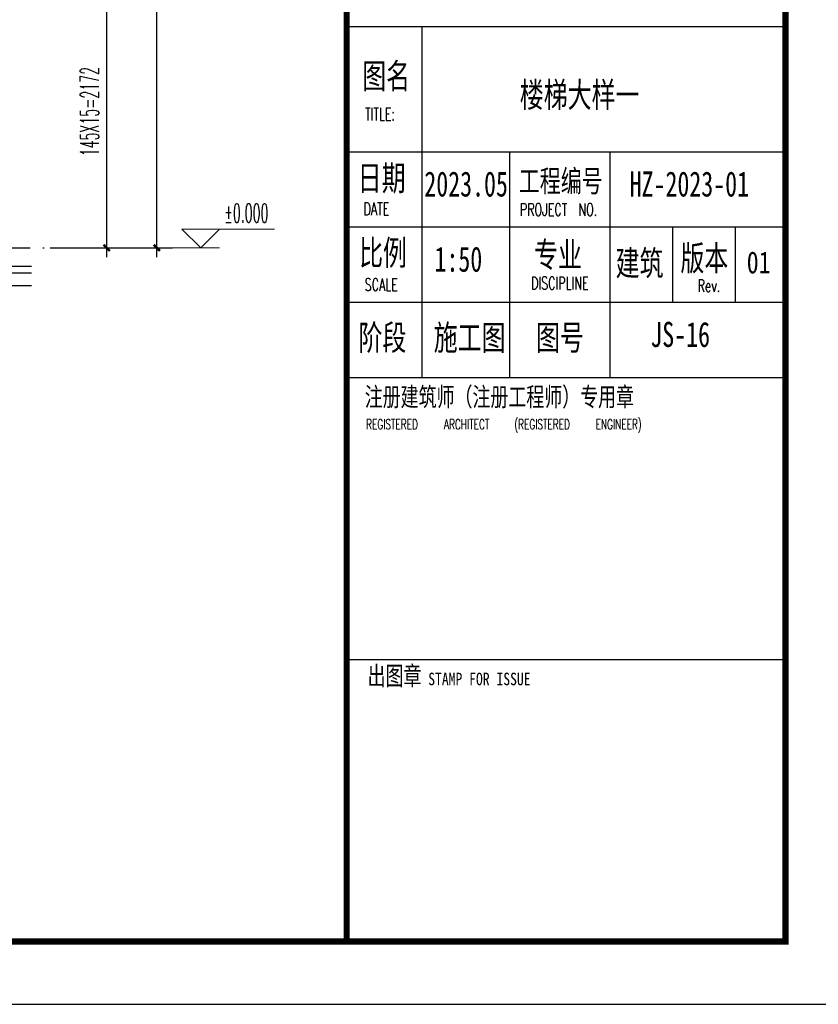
# Model space of a CAD drawing. Extents: x 1779708 to 7299578, y -1121471 to 88434.
# Tile 643 of 656: x 6041536 to 6047907, y -973850 to -965997. Entities that reach past the tile are written whole.
import ezdxf

# ---------------------------------------------------------------- set-up
doc = ezdxf.new("R2010")
doc.units = 0
doc.header["$LTSCALE"] = 1000
doc.header["$MEASUREMENT"] = 0
doc.linetypes.add('DOTE', pattern=[2.42, 2, -0.2, 0.02, -0.2])
doc.layers.get('0').update_dxf_attribs({"linetype": 'CONTINUOUS'})
doc.layers.get('Defpoints').update_dxf_attribs({"linetype": 'CONTINUOUS'})
doc.layers.add('DIM_ELEV', color=3, linetype='CONTINUOUS', lineweight=13)
for name, color, linetype in [('DOTE', 1, 'DOTE'), ('PUB_DIM', 3, 'CONTINUOUS'), ('PUB_TEXT', 7, 'CONTINUOUS'), ('PUB_TITLE', 4, 'CONTINUOUS'), ('WALL', 255, 'CONTINUOUS'), ('可见线', 6, 'CONTINUOUS'), ('粉刷线', 213, 'CONTINUOUS'), ('通-图框－文字', 4, 'CONTINUOUS')]:
    doc.layers.add(name, color=color, linetype=linetype)
doc.styles.add('-宋体', font='simhei.ttf', dxfattribs={"width": 0.7})
doc.styles.add('_TCH_DIM', font='SIMPLEX.shx', dxfattribs={"width": 0.7, "bigfont": 'GBCBIG.shx'})
doc.styles.add('_TCH_DIM_T3', font='SIMPLEX.shx', dxfattribs={"width": 0.494118, "bigfont": 'GBCBIG.shx'})
doc.styles.add('dim_font', font='SIMPLEX.shx', dxfattribs={"width": 0.8})
doc.styles.add('仿宋', font='txt', dxfattribs={"width": 0.7})
doc.dimstyles.new('_TCH_ARCH&&50', dxfattribs={"dimtxt": 148.75, "dimasz": 50, "dimexe": 125, "dimexo": 150, "dimgap": 63.125, "dimtad": 1, "dimdec": 0, "dimzin": 0, "dimdsep": 46, "dimtxsty": '_TCH_DIM_T3', "dimblk": 'ARCHTICK', "dimcen": 0.09, "dimdle": 75, "dimclrt": 7, "dimazin": 2, "dimtfac": 1, "dimtdec": 0, "dimtix": 1, "dimtmove": 2, "dimatfit": 3, "dimfxl": 250, "dimtolj": 1, "dimtzin": 0, "dimarcsym": 0})

# ---------------------------------------------------------------- blocks, each defined once
blk = doc.blocks.new('A$C3D8761CE')
at = {"layer": 'PUB_TITLE'}
for p, q in [((76100, 15600), (83100, 15600)), ((76100, 13600), (83100, 13600)), ((76100, 13600), (83100, 13600)), ((76100, 13600), (83100, 13600)), ((76100, 13600), (83100, 13600)), ((76100, 12400), (83100, 12400)), ((76100, 11200), (83100, 11200)), ((76100, 5500), (83100, 5500))]:
    blk.add_line(p, q, dxfattribs=at)
blk.add_lwpolyline([(0, 0), (84100, 0), (84100, 59400), (0, 59400)], close=True, dxfattribs=at)
at = {"layer": 'PUB_TITLE', "const_width": 100}
blk.add_lwpolyline([(2500, 1000), (83100, 1000), (83100, 58400), (2500, 58400)], close=True, dxfattribs=at)
blk.add_lwpolyline([(76100, 58400), (76100, 1000)], dxfattribs=at)
at = {"layer": 'PUB_TITLE'}
for points in [[(77300, 15600), (77300, 10000)], [(76100, 13600), (83100, 13600)], [(78700, 13600), (78700, 10000)], [(80300, 13600), (80300, 10000)], [(81300, 12400), (81300, 11200)], [(82300, 12400), (82300, 11200)], [(76100, 10000), (83100, 10000)]]:
    blk.add_lwpolyline(points, dxfattribs=at)
at = {"layer": '通-图框－文字'}
for s, height, style, width, p in [('图名', 400, '仿宋', 0.7, (76348, 14609)), ('日期', 400, '仿宋', 0.7, (76276, 12980)), ('工程编号', 350, '仿宋', 0.7, (78847, 12958)), ('2023.05', 400, '仿宋', 0.7, (77339, 12886)), ('HZ-2023-01', 400, '仿宋', 0.7, (80615, 12886)), ('比例', 400, '仿宋', 0.7, (76298, 11790)), ('专业', 400, '仿宋', 0.7, (79089, 11759)), ('版本', 400, '仿宋', 0.7, (81425, 11703)), ('建筑', 400, '仿宋', 0.7, (80391, 11624)), ('01', 350, '-宋体', 0.8, (82483, 11660)), ('阶段', 400, '仿宋', 0.7, (76288, 10436)), ('施工图', 400, '仿宋', 0.7, (77488, 10436)), ('图号', 400, '仿宋', 0.7, (79121, 10436)), ('注册建筑师（注册工程师）专用章', 300, '仿宋', 0.7, (76388, 9541)), ('出图章', 300, '仿宋', 0.7, (76433, 5090)), ('STAMP FOR ISSUE', 200, '-宋体', 0.8, (77401, 5090))]:
    blk.add_text(s, height=height, dxfattribs=dict(at, style=style, width=width)).set_placement(p)
at = {"layer": '通-图框－文字', "color": 4, "style": 'dim_font', "width": 0.65}
for s, height, p in [('TITLE:', 200, (76392, 14101)), ('DATE', 200, (76368, 12589)), ('PROJECT  NO.', 200, (78862, 12577)), ('SCALE', 200, (76387, 11380)), ('DISCIPLINE', 200, (79042, 11404)), ('Rev.', 200, (81699, 11363)), ('REGISTERED', 160, (76411, 9173)), ('ARCHITECT', 160, (77653, 9173)), ('(REGISTERED', 160, (78774, 9173)), ('ENGINEER)', 160, (80072, 9173))]:
    blk.add_text(s, height=height, dxfattribs=at).set_placement(p)
blk = doc.blocks.new('_ArchTick')
at = {"color": 0, "linetype": 'ByBlock', "const_width": 0.4}
blk.add_lwpolyline([(-0.5, -0.5), (0.5, 0.5)], dxfattribs=at)
blk = doc.blocks.new('*D3842')
at = {"layer": 'Defpoints', "color": 0, "transparency": 16777216}
for p in [(6041629.8, -965643.9), (6042229.8, -965643.9), (6041629.8, -967816.3)]:
    blk.add_point(p, dxfattribs=at)
at = {"layer": 'PUB_DIM', "color": 0, "lineweight": -2, "transparency": 16777216}
for p, q in [((6042229.8, -967891.3), (6042229.8, -965568.9)), ((6041779.8, -965643.9), (6042354.8, -965643.9)), ((6041779.8, -967816.3), (6042354.8, -967816.3))]:
    blk.add_line(p, q, dxfattribs=at)
at = {"layer": 'PUB_DIM', "color": 0, "lineweight": -2, "transparency": 16777216, "xscale": 50, "yscale": 50, "zscale": 50}
for p, rotation in [((6042229.8, -965643.9), 90), ((6042229.8, -967816.3), 270)]:
    blk.add_blockref('_ArchTick', p, dxfattribs=dict(at, rotation=rotation))
at = {"layer": 'PUB_DIM', "color": 7, "transparency": 16777216, "insert": (6042092.3, -966730.1), "char_height": 148.75, "attachment_point": 5, "rotation": 90, "style": '_TCH_DIM_T3'}
blk.add_mtext('\\A1;145X15=2172', dxfattribs=at)
blk = doc.blocks.new('*D3843')
at = {"layer": 'Defpoints', "color": 0, "transparency": 16777216}
for p in [(6042029.8, -963616.3), (6042629.8, -963616.3), (6042029.8, -967816.3)]:
    blk.add_point(p, dxfattribs=at)
at = {"layer": 'PUB_DIM', "color": 0, "lineweight": -2, "transparency": 16777216}
for p, q in [((6042629.8, -967891.3), (6042629.8, -963541.3)), ((6042179.8, -963616.3), (6042754.8, -963616.3)), ((6042179.8, -967816.3), (6042754.8, -967816.3))]:
    blk.add_line(p, q, dxfattribs=at)
at = {"layer": 'PUB_DIM', "color": 0, "lineweight": -2, "transparency": 16777216, "xscale": 50, "yscale": 50, "zscale": 50}
for p, rotation in [((6042629.8, -963616.3), 90), ((6042629.8, -967816.3), 270)]:
    blk.add_blockref('_ArchTick', p, dxfattribs=dict(at, rotation=rotation))
at = {"layer": 'PUB_DIM', "color": 7, "transparency": 16777216, "insert": (6042492.3, -965716.3), "char_height": 148.75, "attachment_point": 5, "rotation": 90, "style": '_TCH_DIM_T3'}
blk.add_mtext('\\A1;4200', dxfattribs=at)

msp = doc.modelspace()

# ---------------------------------------------------------------- linework, layer by layer
at = {"layer": 'DIM_ELEV'}
for p, q in [((6042979.8, -967816.3), (6042829.8, -967666.3)), ((6042829.8, -967666.3), (6043567.4, -967666.3)), ((6042979.8, -967816.3), (6043129.8, -967666.3)), ((6042629.8, -967816.3), (6043129.8, -967816.3))]:
    msp.add_line(p, q, dxfattribs=at)
at = {"layer": 'DOTE', "ltscale": 0.5}
msp.add_lwpolyline([(6029729.8, -967816.3), (6041929.8, -967816.3)], dxfattribs=at)
at = {"layer": 'WALL'}
msp.add_line((6040379.8, -968016.3), (6041629.8, -968016.3), dxfattribs=at)
msp.add_lwpolyline([(6040379.8, -968116.3), (6041629.8, -968116.3)], dxfattribs=at)
at = {"layer": '粉刷线'}
msp.add_lwpolyline([(6041629.8, -967966.3), (6040404.8, -967966.3), (6040404.8, -967041.3), (6040354.8, -967041.3), (6040354.8, -966991.3), (6040404.8, -966991.3), (6040404.8, -966841.3), (6040254.8, -966841.3)], dxfattribs=at)

# ---------------------------------------------------------------- block references
at = {"layer": '可见线', "xscale": 0.5, "yscale": 0.5, "zscale": 0.5}
msp.add_blockref('A$C3D8761CE', (6006094.5, -973850.2), dxfattribs=at)

# ---------------------------------------------------------------- texts
at = {"layer": 'PUB_TEXT', "color": 7, "style": '_TCH_DIM', "width": 0.494118}
msp.add_text('%%P0.000', height=148.75, dxfattribs=at).set_placement((6043167.4, -967613.8))
at = {"layer": '通-图框－文字', "style": '仿宋', "width": 0.7}
for s, p in [('楼梯大样一', (6045525.2, -966695.2)), ('1:50', (6044845, -968007.1)), ('JS-16', (6046566.9, -968607.1))]:
    msp.add_text(s, height=200, dxfattribs=at).set_placement(p)

# ---------------------------------------------------------------- dimensions: what is measured, and where the dimension line sits
at = {"layer": 'PUB_DIM'}
dim = msp.add_aligned_dim(p1=(6042029.8, -967816.3), p2=(6042029.8, -963616.3), distance=-600, dimstyle='_TCH_ARCH&&50', dxfattribs=at)
dim.commit()
dim.dimension.update_dxf_attribs({"geometry": '*D3843', "text_midpoint": (6042492.3, -965716.3)})
dim = msp.add_aligned_dim(p1=(6041629.8, -967816.3), p2=(6041629.8, -965643.9), distance=-600, text='145X15=2172', dimstyle='_TCH_ARCH&&50', dxfattribs=at)
dim.commit()
dim.dimension.update_dxf_attribs({"geometry": '*D3842', "text_midpoint": (6042092.3, -966730.1)})

doc.saveas('drawing.dxf')
